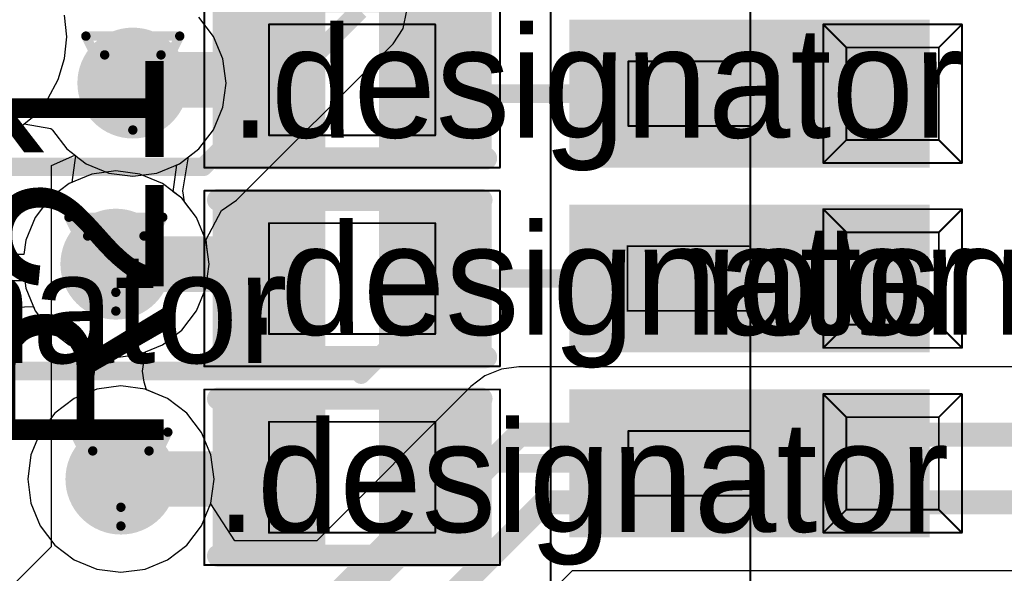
# Model space of a CAD drawing. Header units: millimetres. Extents: x 138 to 555, y 26 to 334.
# Tile 682 of 713: x 356.6 to 361.92, y 289.41 to 292.41. Entities that reach past the tile are written whole.
import ezdxf

# ---------------------------------------------------------------- set-up
doc = ezdxf.new("R2010")
doc.units = ezdxf.units.MM
for name, color, linetype in [('BottomLayer', 5, 'Continuous'), ('DrillDrawing', 1, 'Continuous'), ('Mechanical20', 56, 'Continuous'), ('Mechanical27', 56, 'Continuous'), ('Mechanical30', 56, 'Continuous'), ('MidLayer1', 16, 'Continuous'), ('MidLayer2', 76, 'Continuous'), ('MidLayer3', 90, 'Continuous'), ('MidLayer4', 156, 'Continuous'), ('MultiLayer', 9, 'Continuous'), ('TopLayer', 1, 'Continuous'), ('TopOverlay', 2, 'Continuous'), ('TopPaste', 8, 'Continuous'), ('TopSolder', 216, 'Continuous'), ('ViaHoleLayer', 16, 'Continuous')]:
    doc.layers.add(name, color=color, linetype=linetype)

# ---------------------------------------------------------------- blocks, each defined once
blk = doc.blocks.new('CON_SAMTEC_CLM_120_02_L_D_R__________C______503')
at = {"layer": 'Mechanical20', "const_width": 0.01}
blk.add_lwpolyline([(-2.35, -10.45), (-2.35, 10.45)], dxfattribs=at)
at = {"layer": 'Mechanical27', "const_width": 0.01}
for points in [[(-1.27, -10.215), (-1.27, 10.215)], [(-0.875, 2.125), (-0.875, 2.875)], [(-0.875, 2.875), (-0.125, 2.875)], [(-0.875, 2.875), (-0.75, 2.75)], [(-0.25, 2.75), (-0.125, 2.875)], [(-0.125, 2.125), (-0.125, 2.875)], [(-0.75, 2.75), (-0.25, 2.75)], [(-0.75, 2.25), (-0.75, 2.75)], [(-0.25, 2.25), (-0.25, 2.75)], [(-1.93, 2.675), (-1.275, 2.675)], [(-1.93, 2.325), (-1.93, 2.675)], [(-1.93, 2.325), (-1.275, 2.325)], [(-0.875, 2.125), (-0.75, 2.25)], [(-0.75, 2.25), (-0.25, 2.25)], [(-0.25, 2.25), (-0.125, 2.125)], [(-0.875, 2.125), (-0.125, 2.125)], [(-0.875, 1.125), (-0.875, 1.875)], [(-0.875, 1.875), (-0.125, 1.875)], [(-0.875, 1.875), (-0.75, 1.75)], [(-0.25, 1.75), (-0.125, 1.875)], [(-0.125, 1.125), (-0.125, 1.875)], [(-0.75, 1.75), (-0.25, 1.75)], [(-0.75, 1.25), (-0.75, 1.75)], [(-0.25, 1.25), (-0.25, 1.75)], [(-1.935, 1.675), (-1.28, 1.675)], [(-1.935, 1.325), (-1.935, 1.675)], [(-1.935, 1.325), (-1.28, 1.325)], [(-0.875, 1.125), (-0.75, 1.25)], [(-0.75, 1.25), (-0.25, 1.25)], [(-0.25, 1.25), (-0.125, 1.125)], [(-0.875, 1.125), (-0.125, 1.125)], [(-0.875, 0.125), (-0.875, 0.875)], [(-0.875, 0.875), (-0.125, 0.875)], [(-0.875, 0.875), (-0.75, 0.75)], [(-0.25, 0.75), (-0.125, 0.875)], [(-0.125, 0.125), (-0.125, 0.875)], [(-0.75, 0.75), (-0.25, 0.75)], [(-0.75, 0.25), (-0.75, 0.75)], [(-0.25, 0.25), (-0.25, 0.75)], [(-1.93, 0.675), (-1.275, 0.675)], [(-1.93, 0.325), (-1.93, 0.675)], [(-1.93, 0.325), (-1.275, 0.325)], [(-0.875, 0.125), (-0.75, 0.25)], [(-0.75, 0.25), (-0.25, 0.25)], [(-0.25, 0.25), (-0.125, 0.125)], [(-0.875, 0.125), (-0.125, 0.125)]]:
    blk.add_lwpolyline(points, dxfattribs=at)
at = {"layer": 'Mechanical27', "const_width": 0.005}
for points in [[(-0.8775, 2.875, 1), (-0.8725, 2.875, 1)], [(-0.8775, 2.875, 1), (-0.8725, 2.875, 1)], [(-0.8775, 2.875, 1), (-0.8725, 2.875, 1)], [(-0.1275, 2.875, 1), (-0.1225, 2.875, 1)], [(-0.1275, 2.875, 1), (-0.1225, 2.875, 1)], [(-0.1275, 2.875, 1), (-0.1225, 2.875, 1)], [(-0.7525, 2.75, 1), (-0.7475, 2.75, 1)], [(-0.7525, 2.75, 1), (-0.7475, 2.75, 1)], [(-0.7525, 2.75, 1), (-0.7475, 2.75, 1)], [(-0.2525, 2.75, 1), (-0.2475, 2.75, 1)], [(-0.2525, 2.75, 1), (-0.2475, 2.75, 1)], [(-0.2525, 2.75, 1), (-0.2475, 2.75, 1)], [(-1.9325, 2.675, 1), (-1.9275, 2.675, 1)], [(-1.9325, 2.675, 1), (-1.9275, 2.675, 1)], [(-1.2775, 2.675, 1), (-1.2725, 2.675, 1)], [(-1.9325, 2.325, 1), (-1.9275, 2.325, 1)], [(-1.9325, 2.325, 1), (-1.9275, 2.325, 1)], [(-1.2775, 2.325, 1), (-1.2725, 2.325, 1)], [(-0.7525, 2.25, 1), (-0.7475, 2.25, 1)], [(-0.7525, 2.25, 1), (-0.7475, 2.25, 1)], [(-0.7525, 2.25, 1), (-0.7475, 2.25, 1)], [(-0.2525, 2.25, 1), (-0.2475, 2.25, 1)], [(-0.2525, 2.25, 1), (-0.2475, 2.25, 1)], [(-0.2525, 2.25, 1), (-0.2475, 2.25, 1)], [(-0.8775, 2.125, 1), (-0.8725, 2.125, 1)], [(-0.8775, 2.125, 1), (-0.8725, 2.125, 1)], [(-0.8775, 2.125, 1), (-0.8725, 2.125, 1)], [(-0.1275, 2.125, 1), (-0.1225, 2.125, 1)], [(-0.1275, 2.125, 1), (-0.1225, 2.125, 1)], [(-0.1275, 2.125, 1), (-0.1225, 2.125, 1)], [(-0.8775, 1.875, 1), (-0.8725, 1.875, 1)], [(-0.8775, 1.875, 1), (-0.8725, 1.875, 1)], [(-0.8775, 1.875, 1), (-0.8725, 1.875, 1)], [(-0.1275, 1.875, 1), (-0.1225, 1.875, 1)], [(-0.1275, 1.875, 1), (-0.1225, 1.875, 1)], [(-0.1275, 1.875, 1), (-0.1225, 1.875, 1)], [(-0.7525, 1.75, 1), (-0.7475, 1.75, 1)], [(-0.7525, 1.75, 1), (-0.7475, 1.75, 1)], [(-0.7525, 1.75, 1), (-0.7475, 1.75, 1)], [(-0.2525, 1.75, 1), (-0.2475, 1.75, 1)], [(-0.2525, 1.75, 1), (-0.2475, 1.75, 1)], [(-0.2525, 1.75, 1), (-0.2475, 1.75, 1)], [(-1.9375, 1.675, 1), (-1.9325, 1.675, 1)], [(-1.9375, 1.675, 1), (-1.9325, 1.675, 1)], [(-1.2825, 1.675, 1), (-1.2775, 1.675, 1)], [(-1.9375, 1.325, 1), (-1.9325, 1.325, 1)], [(-1.9375, 1.325, 1), (-1.9325, 1.325, 1)], [(-1.2825, 1.325, 1), (-1.2775, 1.325, 1)], [(-0.7525, 1.25, 1), (-0.7475, 1.25, 1)], [(-0.7525, 1.25, 1), (-0.7475, 1.25, 1)], [(-0.7525, 1.25, 1), (-0.7475, 1.25, 1)], [(-0.2525, 1.25, 1), (-0.2475, 1.25, 1)], [(-0.2525, 1.25, 1), (-0.2475, 1.25, 1)], [(-0.2525, 1.25, 1), (-0.2475, 1.25, 1)], [(-0.8775, 1.125, 1), (-0.8725, 1.125, 1)], [(-0.8775, 1.125, 1), (-0.8725, 1.125, 1)], [(-0.8775, 1.125, 1), (-0.8725, 1.125, 1)], [(-0.1275, 1.125, 1), (-0.1225, 1.125, 1)], [(-0.1275, 1.125, 1), (-0.1225, 1.125, 1)], [(-0.1275, 1.125, 1), (-0.1225, 1.125, 1)], [(-0.8775, 0.875, 1), (-0.8725, 0.875, 1)], [(-0.8775, 0.875, 1), (-0.8725, 0.875, 1)], [(-0.8775, 0.875, 1), (-0.8725, 0.875, 1)], [(-0.1275, 0.875, 1), (-0.1225, 0.875, 1)], [(-0.1275, 0.875, 1), (-0.1225, 0.875, 1)], [(-0.1275, 0.875, 1), (-0.1225, 0.875, 1)], [(-0.7525, 0.75, 1), (-0.7475, 0.75, 1)], [(-0.7525, 0.75, 1), (-0.7475, 0.75, 1)], [(-0.7525, 0.75, 1), (-0.7475, 0.75, 1)], [(-0.2525, 0.75, 1), (-0.2475, 0.75, 1)], [(-0.2525, 0.75, 1), (-0.2475, 0.75, 1)], [(-0.2525, 0.75, 1), (-0.2475, 0.75, 1)], [(-1.9325, 0.675, 1), (-1.9275, 0.675, 1)], [(-1.9325, 0.675, 1), (-1.9275, 0.675, 1)], [(-1.2775, 0.675, 1), (-1.2725, 0.675, 1)], [(-1.9325, 0.325, 1), (-1.9275, 0.325, 1)], [(-1.9325, 0.325, 1), (-1.9275, 0.325, 1)], [(-1.2775, 0.325, 1), (-1.2725, 0.325, 1)], [(-0.7525, 0.25, 1), (-0.7475, 0.25, 1)], [(-0.7525, 0.25, 1), (-0.7475, 0.25, 1)], [(-0.7525, 0.25, 1), (-0.7475, 0.25, 1)], [(-0.2525, 0.25, 1), (-0.2475, 0.25, 1)], [(-0.2525, 0.25, 1), (-0.2475, 0.25, 1)], [(-0.2525, 0.25, 1), (-0.2475, 0.25, 1)], [(-0.8775, 0.125, 1), (-0.8725, 0.125, 1)], [(-0.8775, 0.125, 1), (-0.8725, 0.125, 1)], [(-0.8775, 0.125, 1), (-0.8725, 0.125, 1)], [(-0.1275, 0.125, 1), (-0.1225, 0.125, 1)], [(-0.1275, 0.125, 1), (-0.1225, 0.125, 1)], [(-0.1275, 0.125, 1), (-0.1225, 0.125, 1)]]:
    blk.add_lwpolyline(points, format="xyb", close=True, dxfattribs=at)
at = {"layer": 'TopLayer'}
for points in [[(-0.35, 2.85), (-2.2, 2.85), (-0.35, 2.15), (-2.2, 2.15)], [(-0.35, 1.85), (-2.2, 1.85), (-0.35, 1.15), (-2.2, 1.15)], [(-0.35, 0.85), (-2.2, 0.85), (-0.35, 0.15), (-2.2, 0.15)]]:
    blk.add_solid(points, dxfattribs=at)
at = {"layer": 'TopPaste'}
for points in [[(-0.35, 2.85), (-2.2, 2.85), (-0.35, 2.15), (-2.2, 2.15)], [(-0.35, 1.85), (-2.2, 1.85), (-0.35, 1.15), (-2.2, 1.15)], [(-0.35, 0.85), (-2.2, 0.85), (-0.35, 0.15), (-2.2, 0.15)]]:
    blk.add_solid(points, dxfattribs=at)
at = {"layer": 'TopSolder'}
for points in [[(-0.3, 2.9), (-2.25, 2.9), (-0.3, 2.1), (-2.25, 2.1)], [(-0.3, 1.9), (-2.25, 1.9), (-0.3, 1.1), (-2.25, 1.1)], [(-0.3, 0.9), (-2.25, 0.9), (-0.3, 0.1), (-2.25, 0.1)]]:
    blk.add_solid(points, dxfattribs=at)
blk = doc.blocks.new('R0402_723')
at = {"layer": 'Mechanical20', "const_width": 0.01}
for points in [[(-0.8, -0.475), (-0.8, 0.475)], [(-0.8, 0.475), (0.8, 0.475)], [(0.8, -0.475), (0.8, 0.475)], [(-0.8, -0.475), (0.8, -0.475)]]:
    blk.add_lwpolyline(points, dxfattribs=at)
at = {"layer": 'Mechanical20', "const_width": 0.005}
for points in [[(-0.8025, 0.475, 1), (-0.7975, 0.475, 1)], [(-0.8025, 0.475, 1), (-0.7975, 0.475, 1)], [(0.7975, 0.475, 1), (0.8025, 0.475, 1)], [(0.7975, 0.475, 1), (0.8025, 0.475, 1)], [(-0.8025, -0.475, 1), (-0.7975, -0.475, 1)], [(-0.8025, -0.475, 1), (-0.7975, -0.475, 1)], [(0.7975, -0.475, 1), (0.8025, -0.475, 1)], [(0.7975, -0.475, 1), (0.8025, -0.475, 1)]]:
    blk.add_lwpolyline(points, format="xyb", close=True, dxfattribs=at)
at = {"layer": 'Mechanical27', "const_width": 0.01}
for points in [[(-0.45, -0.3), (-0.45, 0.3)], [(-0.45, 0.3), (0.45, 0.3)], [(0.45, -0.3), (0.45, 0.3)], [(-0.45, -0.3), (0.45, -0.3)]]:
    blk.add_lwpolyline(points, dxfattribs=at)
at = {"layer": 'Mechanical27', "const_width": 0.005}
for points in [[(-0.4525, 0.3, 1), (-0.4475, 0.3, 1)], [(-0.4525, 0.3, 1), (-0.4475, 0.3, 1)], [(0.4475, 0.3, 1), (0.4525, 0.3, 1)], [(0.4475, 0.3, 1), (0.4525, 0.3, 1)], [(-0.4525, -0.3, 1), (-0.4475, -0.3, 1)], [(-0.4525, -0.3, 1), (-0.4475, -0.3, 1)], [(0.4475, -0.3, 1), (0.4525, -0.3, 1)], [(0.4475, -0.3, 1), (0.4525, -0.3, 1)]]:
    blk.add_lwpolyline(points, format="xyb", close=True, dxfattribs=at)
at = {"layer": 'TopLayer'}
for points in [[(-0.195, -0.35), (-0.195, 0.35), (-0.705, -0.35), (-0.705, 0.35)], [(0.705, -0.35), (0.705, 0.35), (0.195, -0.35), (0.195, 0.35)]]:
    blk.add_solid(points, dxfattribs=at)
at = {"layer": 'TopOverlay', "const_width": 0.12}
for points in [[(-0.725, 0.425), (0.7, 0.425)], [(-0.725, -0.425), (0.725, -0.425)]]:
    blk.add_lwpolyline(points, dxfattribs=at)
at = {"layer": 'TopOverlay', "const_width": 0.06}
for points in [[(-0.755, 0.425, 1), (-0.695, 0.425, 1)], [(0.67, 0.425, 1), (0.73, 0.425, 1)], [(-0.755, -0.425, 1), (-0.695, -0.425, 1)], [(0.695, -0.425, 1), (0.755, -0.425, 1)]]:
    blk.add_lwpolyline(points, format="xyb", close=True, dxfattribs=at)
at = {"layer": 'TopPaste'}
for points in [[(-0.195, -0.35), (-0.195, 0.35), (-0.705, -0.35), (-0.705, 0.35)], [(0.705, -0.35), (0.705, 0.35), (0.195, -0.35), (0.195, 0.35)]]:
    blk.add_solid(points, dxfattribs=at)
at = {"layer": 'TopSolder'}
for points in [[(-0.145, -0.4), (-0.145, 0.4), (-0.755, -0.4), (-0.755, 0.4)], [(0.755, -0.4), (0.755, 0.4), (0.145, -0.4), (0.145, 0.4)]]:
    blk.add_solid(points, dxfattribs=at)
blk = doc.blocks.new('R0402_724')
at = {"layer": 'Mechanical20', "const_width": 0.01}
for points in [[(-0.8, -0.475), (-0.8, 0.475)], [(-0.8, 0.475), (0.8, 0.475)], [(0.8, -0.475), (0.8, 0.475)], [(-0.8, -0.475), (0.8, -0.475)]]:
    blk.add_lwpolyline(points, dxfattribs=at)
at = {"layer": 'Mechanical20', "const_width": 0.005}
for points in [[(-0.8025, 0.475, 1), (-0.7975, 0.475, 1)], [(-0.8025, 0.475, 1), (-0.7975, 0.475, 1)], [(0.7975, 0.475, 1), (0.8025, 0.475, 1)], [(0.7975, 0.475, 1), (0.8025, 0.475, 1)], [(-0.8025, -0.475, 1), (-0.7975, -0.475, 1)], [(-0.8025, -0.475, 1), (-0.7975, -0.475, 1)], [(0.7975, -0.475, 1), (0.8025, -0.475, 1)], [(0.7975, -0.475, 1), (0.8025, -0.475, 1)]]:
    blk.add_lwpolyline(points, format="xyb", close=True, dxfattribs=at)
at = {"layer": 'Mechanical27', "const_width": 0.01}
for points in [[(-0.45, -0.3), (-0.45, 0.3)], [(-0.45, 0.3), (0.45, 0.3)], [(0.45, -0.3), (0.45, 0.3)], [(-0.45, -0.3), (0.45, -0.3)]]:
    blk.add_lwpolyline(points, dxfattribs=at)
at = {"layer": 'Mechanical27', "const_width": 0.005}
for points in [[(-0.4525, 0.3, 1), (-0.4475, 0.3, 1)], [(-0.4525, 0.3, 1), (-0.4475, 0.3, 1)], [(0.4475, 0.3, 1), (0.4525, 0.3, 1)], [(0.4475, 0.3, 1), (0.4525, 0.3, 1)], [(-0.4525, -0.3, 1), (-0.4475, -0.3, 1)], [(-0.4525, -0.3, 1), (-0.4475, -0.3, 1)], [(0.4475, -0.3, 1), (0.4525, -0.3, 1)], [(0.4475, -0.3, 1), (0.4525, -0.3, 1)]]:
    blk.add_lwpolyline(points, format="xyb", close=True, dxfattribs=at)
at = {"layer": 'TopLayer'}
for points in [[(-0.195, -0.35), (-0.195, 0.35), (-0.705, -0.35), (-0.705, 0.35)], [(0.705, -0.35), (0.705, 0.35), (0.195, -0.35), (0.195, 0.35)]]:
    blk.add_solid(points, dxfattribs=at)
at = {"layer": 'TopOverlay', "const_width": 0.12}
for points in [[(-0.725, 0.425), (0.7, 0.425)], [(-0.725, -0.425), (0.725, -0.425)]]:
    blk.add_lwpolyline(points, dxfattribs=at)
at = {"layer": 'TopOverlay', "const_width": 0.06}
for points in [[(-0.755, 0.425, 1), (-0.695, 0.425, 1)], [(0.67, 0.425, 1), (0.73, 0.425, 1)], [(-0.755, -0.425, 1), (-0.695, -0.425, 1)], [(0.695, -0.425, 1), (0.755, -0.425, 1)]]:
    blk.add_lwpolyline(points, format="xyb", close=True, dxfattribs=at)
at = {"layer": 'TopPaste'}
for points in [[(-0.195, -0.35), (-0.195, 0.35), (-0.705, -0.35), (-0.705, 0.35)], [(0.705, -0.35), (0.705, 0.35), (0.195, -0.35), (0.195, 0.35)]]:
    blk.add_solid(points, dxfattribs=at)
at = {"layer": 'TopSolder'}
for points in [[(-0.145, -0.4), (-0.145, 0.4), (-0.755, -0.4), (-0.755, 0.4)], [(0.755, -0.4), (0.755, 0.4), (0.145, -0.4), (0.145, 0.4)]]:
    blk.add_solid(points, dxfattribs=at)
blk = doc.blocks.new('R0402_725')
at = {"layer": 'Mechanical20', "const_width": 0.01}
for points in [[(-0.8, -0.475), (-0.8, 0.475)], [(-0.8, 0.475), (0.8, 0.475)], [(0.8, -0.475), (0.8, 0.475)], [(-0.8, -0.475), (0.8, -0.475)]]:
    blk.add_lwpolyline(points, dxfattribs=at)
at = {"layer": 'Mechanical20', "const_width": 0.005}
for points in [[(-0.8025, 0.475, 1), (-0.7975, 0.475, 1)], [(-0.8025, 0.475, 1), (-0.7975, 0.475, 1)], [(0.7975, 0.475, 1), (0.8025, 0.475, 1)], [(0.7975, 0.475, 1), (0.8025, 0.475, 1)], [(-0.8025, -0.475, 1), (-0.7975, -0.475, 1)], [(-0.8025, -0.475, 1), (-0.7975, -0.475, 1)], [(0.7975, -0.475, 1), (0.8025, -0.475, 1)], [(0.7975, -0.475, 1), (0.8025, -0.475, 1)]]:
    blk.add_lwpolyline(points, format="xyb", close=True, dxfattribs=at)
at = {"layer": 'Mechanical27', "const_width": 0.01}
for points in [[(-0.45, -0.3), (-0.45, 0.3)], [(-0.45, 0.3), (0.45, 0.3)], [(0.45, -0.3), (0.45, 0.3)], [(-0.45, -0.3), (0.45, -0.3)]]:
    blk.add_lwpolyline(points, dxfattribs=at)
at = {"layer": 'Mechanical27', "const_width": 0.005}
for points in [[(-0.4525, 0.3, 1), (-0.4475, 0.3, 1)], [(-0.4525, 0.3, 1), (-0.4475, 0.3, 1)], [(0.4475, 0.3, 1), (0.4525, 0.3, 1)], [(0.4475, 0.3, 1), (0.4525, 0.3, 1)], [(-0.4525, -0.3, 1), (-0.4475, -0.3, 1)], [(-0.4525, -0.3, 1), (-0.4475, -0.3, 1)], [(0.4475, -0.3, 1), (0.4525, -0.3, 1)], [(0.4475, -0.3, 1), (0.4525, -0.3, 1)]]:
    blk.add_lwpolyline(points, format="xyb", close=True, dxfattribs=at)
at = {"layer": 'TopLayer'}
for points in [[(-0.195, -0.35), (-0.195, 0.35), (-0.705, -0.35), (-0.705, 0.35)], [(0.705, -0.35), (0.705, 0.35), (0.195, -0.35), (0.195, 0.35)]]:
    blk.add_solid(points, dxfattribs=at)
at = {"layer": 'TopOverlay', "const_width": 0.12}
for points in [[(-0.725, 0.425), (0.7, 0.425)], [(-0.725, -0.425), (0.725, -0.425)]]:
    blk.add_lwpolyline(points, dxfattribs=at)
at = {"layer": 'TopOverlay', "const_width": 0.06}
for points in [[(-0.755, 0.425, 1), (-0.695, 0.425, 1)], [(0.67, 0.425, 1), (0.73, 0.425, 1)], [(-0.755, -0.425, 1), (-0.695, -0.425, 1)], [(0.695, -0.425, 1), (0.755, -0.425, 1)]]:
    blk.add_lwpolyline(points, format="xyb", close=True, dxfattribs=at)
at = {"layer": 'TopPaste'}
for points in [[(-0.195, -0.35), (-0.195, 0.35), (-0.705, -0.35), (-0.705, 0.35)], [(0.705, -0.35), (0.705, 0.35), (0.195, -0.35), (0.195, 0.35)]]:
    blk.add_solid(points, dxfattribs=at)
at = {"layer": 'TopSolder'}
for points in [[(-0.145, -0.4), (-0.145, 0.4), (-0.755, -0.4), (-0.755, 0.4)], [(0.755, -0.4), (0.755, 0.4), (0.145, -0.4), (0.145, 0.4)]]:
    blk.add_solid(points, dxfattribs=at)

msp = doc.modelspace()

# ---------------------------------------------------------------- linework, layer by layer
at = {"layer": 'BottomLayer'}
for p, q in [((358.6726, 292.3607), (358.692, 292.4582)), ((358.6173, 292.278), (358.6726, 292.3607)), ((357.7708, 291.4315), (358.6173, 292.278)), ((357.6882, 291.3763), (357.7708, 291.4315)), ((357.6053, 291.2179), (357.6882, 291.3763)), ((357.6109, 291.1653), (357.6053, 291.2179)), ((357.6214, 291.0853), (357.6109, 291.1653)), ((357.6042, 290.9548), (357.6214, 291.0853)), ((357.5539, 290.8332), (357.6042, 290.9548)), ((357.4737, 290.7287), (357.5539, 290.8332)), ((357.3693, 290.6486), (357.4737, 290.7287)), ((357.2781, 290.6108), (357.3693, 290.6486)), ((357.2609, 290.5067), (357.2781, 290.6108)), ((357.2695, 290.4472), (357.2609, 290.5067)), ((359.2032, 290.518), (359.1144, 290.4812)), ((359.2985, 290.5305), (359.2032, 290.518)), ((362.7298, 290.5305), (359.2985, 290.5305)), ((357.2839, 290.4058), (357.2695, 290.4472)), ((359.1144, 290.4812), (359.0381, 290.4227)), ((357.3966, 290.3591), (357.2839, 290.4058)), ((359.0381, 290.4227), (358.2044, 289.589)), ((357.501, 290.279), (357.3966, 290.3591)), ((357.5811, 290.1746), (357.501, 290.279)), ((357.6315, 290.0529), (357.5811, 290.1746)), ((357.6487, 289.9224), (357.6315, 290.0529)), ((357.6315, 289.7919), (357.6487, 289.9224)), ((357.6303, 289.789), (357.6315, 289.7919)), ((357.7612, 289.589), (357.6303, 289.789)), ((358.2044, 289.589), (357.7612, 289.589)), ((358.6461, 288.486), (359.5883, 289.4281)), ((359.5883, 289.4281), (364.8457, 289.4281))]:
    msp.add_line(p, q, dxfattribs=at)
for points, const_width in [([(357.5906, 291.6118), (358.4371, 292.4582)], 0.1), ([(355.381, 291.6118), (357.5906, 291.6118)], 0.1), ([(358.3569, 289.2208), (359.2985, 290.1624)], 0.13), ([(359.2985, 290.1624), (364.6157, 290.1624)], 0.13), ([(358.2969, 288.6574), (359.4358, 289.7963)], 0.13), ([(359.4358, 289.7963), (364.8457, 289.7963)], 0.13)]:
    msp.add_lwpolyline(points, dxfattribs=dict(at, const_width=const_width))
for points, const_width in [([(357.059, 292.065, 1), (357.3589, 292.065, 1)], 0.3), ([(357.5656, 291.6118, 1), (357.6156, 291.6118, 1)], 0.05), ([(357.5656, 291.6118, 1), (357.6156, 291.6118, 1)], 0.05), ([(356.9671, 291.0853, 1), (357.2671, 291.0853, 1)], 0.3), ([(356.9944, 289.9224, 1), (357.2944, 289.9224, 1)], 0.3), ([(359.266, 290.1624, 1), (359.331, 290.1624, 1)], 0.065), ([(359.266, 290.1624, 1), (359.331, 290.1624, 1)], 0.065), ([(359.4033, 289.7963, 1), (359.4683, 289.7963, 1)], 0.065), ([(359.4033, 289.7963, 1), (359.4683, 289.7963, 1)], 0.065)]:
    msp.add_lwpolyline(points, format="xyb", close=True, dxfattribs=dict(at, const_width=const_width))
at = {"layer": 'DrillDrawing', "const_width": 0.0508}
for points in [[(356.955, 292.319), (357.463, 292.319)], [(356.955, 292.319), (357.209, 291.811)], [(357.209, 291.811), (357.463, 292.319)], [(357.0566, 292.2174), (357.3614, 292.2174)], [(357.0566, 292.2174), (357.209, 291.9126)], [(357.209, 291.9126), (357.3614, 292.2174)], [(356.8631, 291.3393), (357.3711, 291.3393)], [(356.8631, 291.3393), (357.1171, 290.8313)], [(357.1171, 290.8313), (357.3711, 291.3393)], [(356.9647, 291.2377), (357.2695, 291.2377)], [(356.9647, 291.2377), (357.1171, 290.9329)], [(357.1171, 290.9329), (357.2695, 291.2377)], [(356.8904, 290.1764), (357.3984, 290.1764)], [(356.8904, 290.1764), (357.1444, 289.6684)], [(357.1444, 289.6684), (357.3984, 290.1764)], [(356.992, 290.0748), (357.2968, 290.0748)], [(356.992, 290.0748), (357.1444, 289.77)], [(357.1444, 289.77), (357.2968, 290.0748)]]:
    msp.add_lwpolyline(points, dxfattribs=at)
at = {"layer": 'DrillDrawing', "const_width": 0.0254}
for points in [[(356.9423, 292.319, 1), (356.9677, 292.319, 1)], [(356.9423, 292.319, 1), (356.9677, 292.319, 1)], [(357.4503, 292.319, 1), (357.4757, 292.319, 1)], [(357.4503, 292.319, 1), (357.4757, 292.319, 1)], [(357.0439, 292.2174, 1), (357.0693, 292.2174, 1)], [(357.0439, 292.2174, 1), (357.0693, 292.2174, 1)], [(357.3487, 292.2174, 1), (357.3741, 292.2174, 1)], [(357.3487, 292.2174, 1), (357.3741, 292.2174, 1)], [(357.1963, 291.9126, 1), (357.2217, 291.9126, 1)], [(357.1963, 291.9126, 1), (357.2217, 291.9126, 1)], [(357.1963, 291.811, 1), (357.2217, 291.811, 1)], [(357.1963, 291.811, 1), (357.2217, 291.811, 1)], [(356.8504, 291.3393, 1), (356.8758, 291.3393, 1)], [(356.8504, 291.3393, 1), (356.8758, 291.3393, 1)], [(357.3584, 291.3393, 1), (357.3838, 291.3393, 1)], [(357.3584, 291.3393, 1), (357.3838, 291.3393, 1)], [(356.952, 291.2377, 1), (356.9774, 291.2377, 1)], [(356.952, 291.2377, 1), (356.9774, 291.2377, 1)], [(357.2568, 291.2377, 1), (357.2822, 291.2377, 1)], [(357.2568, 291.2377, 1), (357.2822, 291.2377, 1)], [(357.1044, 290.9329, 1), (357.1298, 290.9329, 1)], [(357.1044, 290.9329, 1), (357.1298, 290.9329, 1)], [(357.1044, 290.8313, 1), (357.1298, 290.8313, 1)], [(357.1044, 290.8313, 1), (357.1298, 290.8313, 1)], [(356.8777, 290.1764, 1), (356.9031, 290.1764, 1)], [(356.8777, 290.1764, 1), (356.9031, 290.1764, 1)], [(357.3857, 290.1764, 1), (357.4111, 290.1764, 1)], [(357.3857, 290.1764, 1), (357.4111, 290.1764, 1)], [(356.9793, 290.0748, 1), (357.0047, 290.0748, 1)], [(356.9793, 290.0748, 1), (357.0047, 290.0748, 1)], [(357.2841, 290.0748, 1), (357.3095, 290.0748, 1)], [(357.2841, 290.0748, 1), (357.3095, 290.0748, 1)], [(357.1317, 289.77, 1), (357.1571, 289.77, 1)], [(357.1317, 289.77, 1), (357.1571, 289.77, 1)], [(357.1317, 289.6684, 1), (357.1571, 289.6684, 1)], [(357.1317, 289.6684, 1), (357.1571, 289.6684, 1)]]:
    msp.add_lwpolyline(points, format="xyb", close=True, dxfattribs=at)
at = {"layer": 'MidLayer1'}
for p, q in [((357.6457, 292.3172), (357.5656, 292.4216)), ((357.6961, 292.1955), (357.6457, 292.3172)), ((357.7133, 292.065), (357.6961, 292.1955)), ((357.6961, 291.9345), (357.7133, 292.065)), ((357.6457, 291.8128), (357.6961, 291.9345)), ((357.5656, 291.7084), (357.6457, 291.8128)), ((356.7686, 291.6188), (356.8956, 291.6752)), ((356.8956, 291.6752), (356.9568, 291.6282)), ((357.4611, 291.6282), (357.5656, 291.7084)), ((356.7686, 289.5581), (356.7686, 291.6188)), ((356.9568, 291.6282), (357.0784, 291.5779)), ((357.3395, 291.5779), (357.4611, 291.6282)), ((357.0784, 291.5779), (357.209, 291.5607)), ((357.209, 291.5607), (357.3395, 291.5779)), ((356.0437, 288.8333), (356.7686, 289.5581))]:
    msp.add_line(p, q, dxfattribs=at)
for points, const_width in [([(357.059, 292.065, 1), (357.3589, 292.065, 1)], 0.3), ([(356.9671, 291.0853, 1), (357.2671, 291.0853, 1)], 0.3), ([(357.0421, 291.0853, 1), (357.1921, 291.0853, 1)], 0.15), ([(357.0694, 291.058, 1), (357.2194, 291.058, 1)], 0.15), ([(356.9944, 289.9224, 1), (357.2944, 289.9224, 1)], 0.3)]:
    msp.add_lwpolyline(points, format="xyb", close=True, dxfattribs=dict(at, const_width=const_width))
at = {"layer": 'MidLayer1', "const_width": 0.3}
msp.add_lwpolyline([(357.1171, 291.0853), (357.1444, 291.058)], dxfattribs=at)
at = {"layer": 'MidLayer2'}
for p, q in [((357.6457, 292.3172), (357.5656, 292.4216)), ((357.6961, 292.1955), (357.6457, 292.3172)), ((357.7133, 292.065), (357.6961, 292.1955)), ((357.6961, 291.9345), (357.7133, 292.065)), ((357.6457, 291.8128), (357.6961, 291.9345)), ((357.5656, 291.7084), (357.6457, 291.8128)), ((357.4804, 291.4826), (357.5103, 291.666)), ((357.5103, 291.666), (357.5656, 291.7084)), ((357.4882, 291.423), (357.4804, 291.4826)), ((357.5539, 291.3375), (357.4882, 291.423)), ((357.6042, 291.2159), (357.5539, 291.3375)), ((357.6214, 291.0853), (357.6042, 291.2159)), ((357.6042, 290.9548), (357.6214, 291.0853)), ((357.5539, 290.8332), (357.6042, 290.9548)), ((356.4575, 290.8487), (356.6709, 290.8561)), ((356.6709, 290.8561), (356.6804, 290.8332)), ((356.6804, 290.8332), (356.7605, 290.7287)), ((357.4737, 290.7287), (357.5539, 290.8332)), ((356.7605, 290.7287), (356.865, 290.6486)), ((357.3693, 290.6486), (357.4737, 290.7287)), ((356.865, 290.6486), (356.9776, 290.6019)), ((357.2781, 290.6108), (357.3693, 290.6486)), ((356.9776, 290.6019), (356.992, 290.5605)), ((357.2609, 290.5067), (357.2781, 290.6108)), ((356.992, 290.5605), (357.0006, 290.501)), ((357.0006, 290.501), (356.9834, 290.3969)), ((357.2695, 290.4472), (357.2609, 290.5067)), ((357.2839, 290.4058), (357.2695, 290.4472)), ((356.9834, 290.3969), (356.8922, 290.3591)), ((357.3966, 290.3591), (357.2839, 290.4058)), ((356.8922, 290.3591), (356.7878, 290.279)), ((357.501, 290.279), (357.3966, 290.3591)), ((356.7878, 290.279), (356.7077, 290.1746)), ((357.5811, 290.1746), (357.501, 290.279)), ((356.7077, 290.1746), (356.6573, 290.0529)), ((357.6315, 290.0529), (357.5811, 290.1746)), ((356.6573, 290.0529), (356.6401, 289.9224)), ((357.6487, 289.9224), (357.6315, 290.0529)), ((356.6401, 289.9224), (356.6573, 289.7919)), ((357.6315, 289.7919), (357.6487, 289.9224)), ((356.6573, 289.7919), (356.7077, 289.6702)), ((357.5811, 289.6702), (357.6315, 289.7919)), ((356.7077, 289.6702), (356.7878, 289.5658)), ((357.501, 289.5658), (357.5811, 289.6702)), ((356.7878, 289.5658), (356.8922, 289.4857)), ((357.3966, 289.4857), (357.501, 289.5658)), ((356.8922, 289.4857), (357.0139, 289.4353)), ((357.2749, 289.4353), (357.3966, 289.4857)), ((357.0139, 289.4353), (357.1444, 289.4181)), ((357.1444, 289.4181), (357.2749, 289.4353))]:
    msp.add_line(p, q, dxfattribs=at)
at = {"layer": 'MidLayer2', "const_width": 0.3}
for points in [[(357.059, 292.065, 1), (357.3589, 292.065, 1)], [(356.9671, 291.0853, 1), (357.2671, 291.0853, 1)], [(356.9944, 289.9224, 1), (357.2944, 289.9224, 1)]]:
    msp.add_lwpolyline(points, format="xyb", close=True, dxfattribs=at)
at = {"layer": 'MidLayer3'}
for p, q in [((357.6457, 292.3172), (357.5656, 292.4216)), ((357.6961, 292.1955), (357.6457, 292.3172)), ((357.7133, 292.065), (357.6961, 292.1955)), ((357.6961, 291.9345), (357.7133, 292.065)), ((357.6457, 291.8128), (357.6961, 291.9345)), ((356.5836, 291.8133), (356.6216, 291.8445)), ((356.6216, 291.8445), (356.7647, 291.8187)), ((356.7647, 291.8187), (356.7718, 291.8131)), ((356.7718, 291.8131), (356.7747, 291.8096)), ((356.7747, 291.8096), (356.8523, 291.7084)), ((357.5656, 291.7084), (357.6457, 291.8128)), ((356.8523, 291.7084), (356.8981, 291.6733)), ((356.8981, 291.6733), (356.879, 291.5279)), ((357.4611, 291.6282), (357.5656, 291.7084)), ((357.4279, 291.477), (357.4471, 291.6224)), ((357.4471, 291.6224), (357.4611, 291.6282)), ((356.865, 291.5221), (356.7605, 291.4419)), ((356.879, 291.5279), (356.865, 291.5221)), ((357.4737, 291.4419), (357.4279, 291.477)), ((356.7605, 291.4419), (356.6804, 291.3375)), ((357.5539, 291.3375), (357.4737, 291.4419)), ((356.6804, 291.3375), (356.63, 291.2159)), ((357.6042, 291.2159), (357.5539, 291.3375)), ((356.63, 291.2159), (356.6196, 291.1374)), ((357.6214, 291.0853), (357.6042, 291.2159)), ((356.6196, 291.1374), (356.4915, 291.1374)), ((357.6042, 290.9548), (357.6214, 291.0853)), ((356.4964, 290.9963), (356.6245, 290.9963)), ((356.6245, 290.9963), (356.63, 290.9548)), ((356.63, 290.9548), (356.6804, 290.8332)), ((357.5539, 290.8332), (357.6042, 290.9548)), ((356.6804, 290.8332), (356.7605, 290.7287)), ((357.4737, 290.7287), (357.5539, 290.8332)), ((356.7605, 290.7287), (356.865, 290.6486)), ((357.3693, 290.6486), (357.4737, 290.7287)), ((356.865, 290.6486), (356.9866, 290.5982)), ((357.2476, 290.5982), (357.3693, 290.6486)), ((356.9866, 290.5982), (357.1171, 290.581)), ((357.1171, 290.581), (357.2476, 290.5982)), ((357.0139, 290.4095), (356.8922, 290.3591)), ((357.1444, 290.4267), (357.0139, 290.4095)), ((357.2749, 290.4095), (357.1444, 290.4267)), ((357.3966, 290.3591), (357.2749, 290.4095)), ((356.8922, 290.3591), (356.7878, 290.279)), ((357.501, 290.279), (357.3966, 290.3591)), ((356.7878, 290.279), (356.7077, 290.1746)), ((357.5811, 290.1746), (357.501, 290.279)), ((356.7077, 290.1746), (356.6573, 290.0529)), ((357.6315, 290.0529), (357.5811, 290.1746)), ((356.6573, 290.0529), (356.6401, 289.9224)), ((357.6487, 289.9224), (357.6315, 290.0529)), ((356.6401, 289.9224), (356.6573, 289.7919)), ((357.6315, 289.7919), (357.6487, 289.9224)), ((356.6573, 289.7919), (356.7077, 289.6702)), ((357.5811, 289.6702), (357.6315, 289.7919)), ((356.7077, 289.6702), (356.7878, 289.5658)), ((357.501, 289.5658), (357.5811, 289.6702)), ((356.7878, 289.5658), (356.8922, 289.4857)), ((357.3966, 289.4857), (357.501, 289.5658)), ((356.8922, 289.4857), (357.0139, 289.4353)), ((357.2749, 289.4353), (357.3966, 289.4857)), ((357.0139, 289.4353), (357.1444, 289.4181)), ((357.1444, 289.4181), (357.2749, 289.4353))]:
    msp.add_line(p, q, dxfattribs=at)
at = {"layer": 'MidLayer3', "const_width": 0.3}
for points in [[(357.059, 292.065, 1), (357.3589, 292.065, 1)], [(356.9671, 291.0853, 1), (357.2671, 291.0853, 1)], [(356.9944, 289.9224, 1), (357.2944, 289.9224, 1)]]:
    msp.add_lwpolyline(points, format="xyb", close=True, dxfattribs=at)
at = {"layer": 'MidLayer4'}
for p, q in [((356.8515, 292.3146), (356.8399, 292.4322)), ((356.8399, 292.197), (356.8515, 292.3146)), ((356.8056, 292.0839), (356.8399, 292.197)), ((356.7499, 291.9796), (356.8056, 292.0839)), ((356.6749, 291.8883), (356.7499, 291.9796)), ((356.5836, 291.8133), (356.6749, 291.8883)), ((356.9866, 291.5725), (356.865, 291.5221)), ((357.1171, 291.5896), (356.9866, 291.5725)), ((357.2476, 291.5725), (357.1171, 291.5896)), ((357.3693, 291.5221), (357.2476, 291.5725)), ((356.865, 291.5221), (356.7605, 291.4419)), ((357.4737, 291.4419), (357.3693, 291.5221)), ((356.7605, 291.4419), (356.6804, 291.3375)), ((357.5539, 291.3375), (357.4737, 291.4419)), ((356.6804, 291.3375), (356.63, 291.2159)), ((357.6042, 291.2159), (357.5539, 291.3375)), ((356.63, 291.2159), (356.6196, 291.1374)), ((357.6214, 291.0853), (357.6042, 291.2159)), ((356.6196, 291.1374), (356.4915, 291.1374)), ((357.6042, 290.9548), (357.6214, 291.0853)), ((356.4964, 290.9963), (356.6245, 290.9963)), ((356.6245, 290.9963), (356.63, 290.9548)), ((356.63, 290.9548), (356.6804, 290.8332)), ((357.5539, 290.8332), (357.6042, 290.9548)), ((356.6804, 290.8332), (356.7605, 290.7287)), ((357.4737, 290.7287), (357.5539, 290.8332)), ((356.7605, 290.7287), (356.865, 290.6486)), ((357.3693, 290.6486), (357.4737, 290.7287)), ((356.865, 290.6486), (356.9866, 290.5982)), ((357.2476, 290.5982), (357.3693, 290.6486)), ((356.9866, 290.5982), (357.1171, 290.581)), ((357.1171, 290.581), (357.2476, 290.5982)), ((357.0139, 290.4095), (356.8922, 290.3591)), ((357.1444, 290.4267), (357.0139, 290.4095)), ((357.2749, 290.4095), (357.1444, 290.4267)), ((357.3966, 290.3591), (357.2749, 290.4095)), ((356.8922, 290.3591), (356.7878, 290.279)), ((357.501, 290.279), (357.3966, 290.3591)), ((356.7878, 290.279), (356.7077, 290.1746)), ((357.5811, 290.1746), (357.501, 290.279)), ((356.7077, 290.1746), (356.6573, 290.0529)), ((357.6315, 290.0529), (357.5811, 290.1746)), ((356.6573, 290.0529), (356.6401, 289.9224)), ((357.6487, 289.9224), (357.6315, 290.0529)), ((356.6401, 289.9224), (356.6573, 289.7919)), ((357.6315, 289.7919), (357.6487, 289.9224)), ((356.6573, 289.7919), (356.7077, 289.6702)), ((357.5811, 289.6702), (357.6315, 289.7919)), ((356.7077, 289.6702), (356.7878, 289.5658)), ((357.501, 289.5658), (357.5811, 289.6702)), ((356.7878, 289.5658), (356.8922, 289.4857)), ((357.3966, 289.4857), (357.501, 289.5658)), ((356.8922, 289.4857), (357.0139, 289.4353)), ((357.2749, 289.4353), (357.3966, 289.4857)), ((357.0139, 289.4353), (357.1444, 289.4181)), ((357.1444, 289.4181), (357.2749, 289.4353))]:
    msp.add_line(p, q, dxfattribs=at)
at = {"layer": 'MidLayer4', "const_width": 0.3}
for points in [[(357.059, 292.065, 1), (357.3589, 292.065, 1)], [(356.9671, 291.0853, 1), (357.2671, 291.0853, 1)], [(356.9944, 289.9224, 1), (357.2944, 289.9224, 1)]]:
    msp.add_lwpolyline(points, format="xyb", close=True, dxfattribs=at)
at = {"layer": 'MultiLayer', "const_width": 0.3}
for points in [[(357.059, 292.065, 1), (357.3589, 292.065, 1)], [(356.9671, 291.0853, 1), (357.2671, 291.0853, 1)], [(356.9944, 289.9224, 1), (357.2944, 289.9224, 1)]]:
    msp.add_lwpolyline(points, format="xyb", close=True, dxfattribs=at)
at = {"layer": 'TopLayer'}
for points, const_width in [([(358.7519, 292.1759), (358.7519, 292.6863)], 0.1), ([(357.209, 292.065), (357.2263, 292.0824)], 0.3), ([(357.2263, 292.0824), (357.9455, 292.0824)], 0.3), ([(358.7519, 292.1759), (358.8455, 292.0824)], 0.1), ([(358.8455, 292.0824), (358.9205, 292.0074)], 0.1), ([(358.9205, 292.0074), (360.5455, 292.0074)], 0.1), ([(357.1171, 291.0853), (357.8675, 291.0853)], 0.3), ([(357.8675, 291.0853), (357.9455, 291.0074)], 0.3), ([(358.8455, 290.8884), (358.8455, 291.0074)], 0.1), ([(358.8455, 291.0074), (360.5455, 291.0074)], 0.1), ([(358.4445, 290.4874), (358.8455, 290.8884)], 0.1), ([(356.5399, 290.5074), (358.4245, 290.5074)], 0.1), ([(358.4245, 290.5074), (358.4445, 290.4874)], 0.1), ([(357.1444, 289.9224), (357.9355, 289.9224)], 0.3), ([(357.9355, 289.9224), (357.9455, 289.9324)], 0.3), ([(358.8455, 289.9324), (358.9205, 290.0074)], 0.1), ([(358.9205, 290.0074), (360.5455, 290.0074)], 0.1), ([(358.8455, 289.8506), (358.8455, 289.9324)], 0.1), ([(358.3163, 289.3215), (358.8455, 289.8506)], 0.1)]:
    msp.add_lwpolyline(points, dxfattribs=dict(at, const_width=const_width))
for points, const_width in [([(357.059, 292.065, 1), (357.3589, 292.065, 1)], 0.3), ([(357.134, 292.065, 1), (357.2839, 292.065, 1)], 0.15), ([(357.1513, 292.0824, 1), (357.3013, 292.0824, 1)], 0.15), ([(357.1513, 292.0824, 1), (357.3013, 292.0824, 1)], 0.15), ([(357.8705, 292.0824, 1), (358.0205, 292.0824, 1)], 0.15), ([(358.727, 292.1759, 1), (358.7769, 292.1759, 1)], 0.05), ([(358.727, 292.1759, 1), (358.7769, 292.1759, 1)], 0.05), ([(358.8205, 292.0824, 1), (358.8705, 292.0824, 1)], 0.05), ([(358.8205, 292.0824, 1), (358.8705, 292.0824, 1)], 0.05), ([(358.8955, 292.0074, 1), (358.9455, 292.0074, 1)], 0.05), ([(358.8955, 292.0074, 1), (358.9455, 292.0074, 1)], 0.05), ([(360.5205, 292.0074, 1), (360.5704, 292.0074, 1)], 0.05), ([(356.9671, 291.0853, 1), (357.2671, 291.0853, 1)], 0.3), ([(357.0421, 291.0853, 1), (357.1921, 291.0853, 1)], 0.15), ([(357.7925, 291.0853, 1), (357.9425, 291.0853, 1)], 0.15), ([(357.7925, 291.0853, 1), (357.9425, 291.0853, 1)], 0.15), ([(357.8705, 291.0074, 1), (358.0205, 291.0074, 1)], 0.15), ([(358.8205, 291.0074, 1), (358.8705, 291.0074, 1)], 0.05), ([(358.8205, 291.0074, 1), (358.8705, 291.0074, 1)], 0.05), ([(360.5205, 291.0074, 1), (360.5704, 291.0074, 1)], 0.05), ([(358.8205, 290.8884, 1), (358.8705, 290.8884, 1)], 0.05), ([(358.8205, 290.8884, 1), (358.8705, 290.8884, 1)], 0.05), ([(358.3995, 290.5074, 1), (358.4495, 290.5074, 1)], 0.05), ([(358.3995, 290.5074, 1), (358.4495, 290.5074, 1)], 0.05), ([(358.4195, 290.4874, 1), (358.4695, 290.4874, 1)], 0.05), ([(358.4195, 290.4874, 1), (358.4695, 290.4874, 1)], 0.05), ([(356.9944, 289.9224, 1), (357.2944, 289.9224, 1)], 0.3), ([(357.0694, 289.9224, 1), (357.2194, 289.9224, 1)], 0.15), ([(357.8605, 289.9224, 1), (358.0105, 289.9224, 1)], 0.15), ([(357.8605, 289.9224, 1), (358.0105, 289.9224, 1)], 0.15), ([(357.8705, 289.9324, 1), (358.0205, 289.9324, 1)], 0.15), ([(358.8955, 290.0074, 1), (358.9455, 290.0074, 1)], 0.05), ([(358.8955, 290.0074, 1), (358.9455, 290.0074, 1)], 0.05), ([(360.5205, 290.0074, 1), (360.5704, 290.0074, 1)], 0.05), ([(358.8205, 289.9324, 1), (358.8705, 289.9324, 1)], 0.05), ([(358.8205, 289.9324, 1), (358.8705, 289.9324, 1)], 0.05), ([(358.8205, 289.8506, 1), (358.8705, 289.8506, 1)], 0.05), ([(358.8205, 289.8506, 1), (358.8705, 289.8506, 1)], 0.05)]:
    msp.add_lwpolyline(points, format="xyb", close=True, dxfattribs=dict(at, const_width=const_width))
at = {"layer": 'ViaHoleLayer', "const_width": 0.15}
for points in [[(357.134, 292.065, 1), (357.2839, 292.065, 1)], [(357.0421, 291.0853, 1), (357.1921, 291.0853, 1)], [(357.0694, 289.9224, 1), (357.2194, 289.9224, 1)]]:
    msp.add_lwpolyline(points, format="xyb", close=True, dxfattribs=at)

# ---------------------------------------------------------------- block references
at = {"rotation": 360}
for name, p in [('CON_SAMTEC_CLM_120_02_L_D_R__________C______503', (361.8205, 289.5074)), ('R0402_725', (358.3955, 292.0824)), ('R0402_724', (358.3955, 291.0074)), ('R0402_723', (358.3955, 289.9324))]:
    msp.add_blockref(name, p, dxfattribs=at)

# ---------------------------------------------------------------- texts
at = {"layer": 'Mechanical27'}
for p in [(357.7336, 291.7698), (357.7844, 290.703), (354.076, 290.5506), (357.6574, 289.6362)]:
    msp.add_text('.designator', height=0.599999, dxfattribs=at).set_placement(p)
at = {"layer": 'Mechanical30', "text_generation_flag": 2}
msp.add_text('.designator', height=0.599999, dxfattribs=at).set_placement((364.1852, 290.703))
at = {"layer": 'TopOverlay'}
msp.add_text('R21', height=0.9, rotation=90, dxfattribs=at).set_placement((357.3751, 290.0354))

doc.saveas('drawing.dxf')
